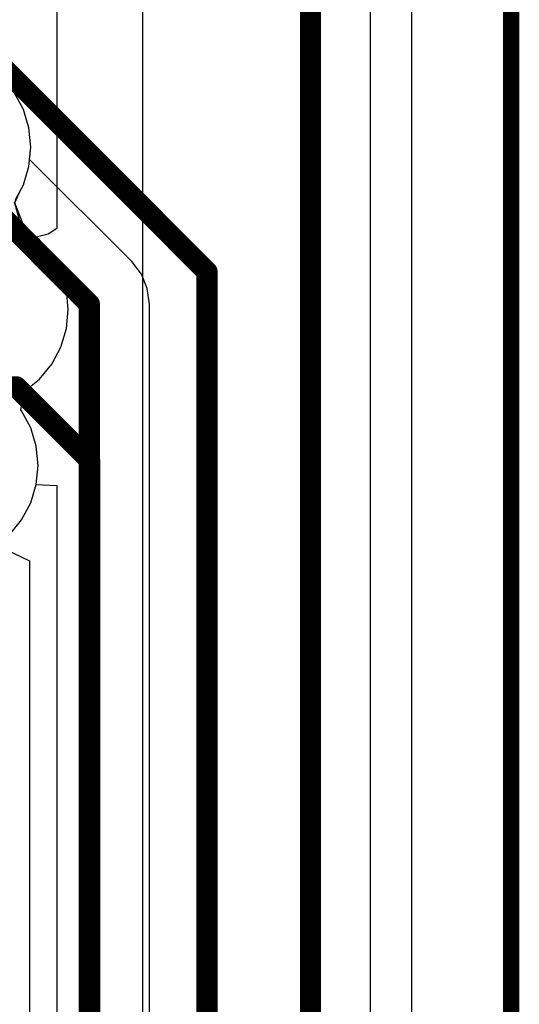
# Model space of a CAD drawing. Header units: millimetres. Extents: x 138 to 555, y 26 to 334.
# Tile 631 of 656: x 365.8 to 368.87, y 227.97 to 234.01. Entities that reach past the tile are written whole.
import ezdxf

# ---------------------------------------------------------------- set-up
doc = ezdxf.new("R2010")
doc.units = ezdxf.units.MM
for name, color, linetype in [('BottomLayer', 5, 'Continuous'), ('DrillDrawing', 1, 'Continuous'), ('KeepOutLayer', 6, 'Continuous'), ('Mechanical27', 56, 'Continuous'), ('Mechanical30', 56, 'Continuous'), ('MidLayer1', 16, 'Continuous'), ('MidLayer2', 76, 'Continuous'), ('MidLayer3', 90, 'Continuous'), ('MidLayer4', 156, 'Continuous'), ('TopLayer', 1, 'Continuous')]:
    doc.layers.add(name, color=color, linetype=linetype)

msp = doc.modelspace()

# ---------------------------------------------------------------- linework, layer by layer
at = {"layer": 'BottomLayer'}
for p, q in [((368.2087, 310.8956), (368.2087, 62.1191)), ((365.8276, 233.4569), (365.7719, 233.5611)), ((365.8619, 233.3438), (365.8276, 233.4569)), ((365.8735, 233.2262), (365.8619, 233.3438)), ((365.8661, 233.1513), (365.8735, 233.2262)), ((366.4929, 232.5245), (365.8661, 233.1513)), ((366.5514, 232.4483), (366.4929, 232.5245)), ((366.5882, 232.3595), (366.5514, 232.4483)), ((366.6007, 232.2642), (366.5882, 232.3595)), ((366.6007, 224.7339), (366.6007, 232.2642)), ((365.6644, 230.7861), (365.8644, 230.6915)), ((365.8644, 230.6915), (365.8644, 225.0796))]:
    msp.add_line(p, q, dxfattribs=at)
at = {"layer": 'BottomLayer', "const_width": 0.13}
for points in [[(365.2706, 233.2262), (366.2326, 232.2642)], [(366.2326, 224.7339), (366.2326, 232.2642)]]:
    msp.add_lwpolyline(points, dxfattribs=at)
at = {"layer": 'BottomLayer', "const_width": 0.065}
msp.add_lwpolyline([(366.2001, 232.2642, 1), (366.2651, 232.2642, 1)], format="xyb", close=True, dxfattribs=at)
msp.add_lwpolyline([(366.2001, 232.2642, 1), (366.2651, 232.2642, 1)], format="xyb", close=True, dxfattribs=at)
at = {"layer": 'DrillDrawing', "const_width": 0.1}
msp.add_lwpolyline([(368.8205, 61.5074), (368.8205, 311.5074)], dxfattribs=at)
at = {"layer": 'KeepOutLayer', "const_width": 0.1}
msp.add_lwpolyline([(368.8205, 61.5074), (368.8205, 311.5074)], dxfattribs=at)
at = {"layer": 'Mechanical27', "const_width": 0.1}
msp.add_lwpolyline([(368.8205, 61.5074), (368.8205, 311.5074)], dxfattribs=at)
at = {"layer": 'Mechanical30', "const_width": 0.1}
msp.add_lwpolyline([(368.8205, 61.5074), (368.8205, 311.5074)], dxfattribs=at)
at = {"layer": 'MidLayer1'}
for p, q in [((366.0337, 236.8912), (366.0337, 232.727)), ((365.8276, 233.4569), (365.7719, 233.5611)), ((365.8619, 233.3438), (365.8276, 233.4569)), ((365.8735, 233.2262), (365.8619, 233.3438)), ((365.8619, 233.1085), (365.8735, 233.2262)), ((365.8276, 232.9954), (365.8619, 233.1085)), ((365.7775, 232.9017), (365.8276, 232.9954)), ((365.8149, 232.7434), (365.7724, 232.8894)), ((365.835, 232.7326), (365.8149, 232.7434)), ((365.9067, 232.6737), (365.835, 232.7326)), ((366.0337, 232.727), (365.9796, 232.692)), ((365.9796, 232.692), (365.9067, 232.6737)), ((365.8725, 231.0451), (365.9068, 231.1582)), ((365.9068, 231.1582), (366.0337, 231.1518)), ((366.0337, 231.1518), (366.0338, 215.551)), ((365.8167, 230.9409), (365.8725, 231.0451)), ((365.7418, 230.8495), (365.8167, 230.9409))]:
    msp.add_line(p, q, dxfattribs=at)
at = {"layer": 'MidLayer2'}
for p, q in [((368.2087, 310.8956), (368.2087, 62.1191)), ((365.8276, 233.4569), (365.7719, 233.5611)), ((365.8619, 233.3438), (365.8276, 233.4569)), ((365.8735, 233.2262), (365.8619, 233.3438)), ((365.8619, 233.1085), (365.8735, 233.2262)), ((365.8276, 232.9954), (365.8619, 233.1085)), ((365.7745, 232.8846), (365.8099, 232.9624)), ((365.8099, 232.9624), (365.8276, 232.9954)), ((365.835, 232.7326), (365.7745, 232.8846)), ((365.8597, 232.7124), (365.835, 232.7326)), ((365.9263, 232.6577), (365.8597, 232.7124)), ((366.0013, 232.5663), (365.9263, 232.6577)), ((366.057, 232.4621), (366.0013, 232.5663)), ((366.0913, 232.349), (366.057, 232.4621)), ((366.1029, 232.2313), (366.0913, 232.349)), ((366.0913, 232.1137), (366.1029, 232.2313)), ((366.057, 232.0006), (366.0913, 232.1137)), ((366.0013, 231.8964), (366.057, 232.0006)), ((365.9263, 231.805), (366.0013, 231.8964)), ((365.835, 231.73), (365.9263, 231.805)), ((365.8123, 231.6162), (365.835, 231.73)), ((365.8167, 231.6108), (365.8123, 231.6162)), ((365.8725, 231.5066), (365.8167, 231.6108)), ((365.9068, 231.3935), (365.8725, 231.5066)), ((365.9183, 231.2759), (365.9068, 231.3935)), ((365.9068, 231.1582), (365.9183, 231.2759)), ((365.8725, 231.0451), (365.9068, 231.1582)), ((365.8167, 230.9409), (365.8725, 231.0451)), ((365.7418, 230.8495), (365.8167, 230.9409))]:
    msp.add_line(p, q, dxfattribs=at)
at = {"layer": 'MidLayer3'}
for p, q in [((368.2087, 310.8956), (368.2087, 62.1191)), ((365.8276, 233.4569), (365.7719, 233.5611)), ((365.8619, 233.3438), (365.8276, 233.4569)), ((365.8735, 233.2262), (365.8619, 233.3438)), ((365.8619, 233.1085), (365.8735, 233.2262)), ((365.8276, 232.9954), (365.8619, 233.1085)), ((365.7775, 232.9017), (365.8276, 232.9954)), ((365.8149, 232.7434), (365.7724, 232.8894)), ((365.835, 232.7326), (365.8149, 232.7434)), ((365.9263, 232.6577), (365.835, 232.7326)), ((366.0013, 232.5663), (365.9263, 232.6577)), ((366.057, 232.4621), (366.0013, 232.5663)), ((366.0913, 232.349), (366.057, 232.4621)), ((366.1029, 232.2313), (366.0913, 232.349)), ((366.0913, 232.1137), (366.1029, 232.2313)), ((366.057, 232.0006), (366.0913, 232.1137)), ((366.0013, 231.8964), (366.057, 232.0006)), ((365.9263, 231.805), (366.0013, 231.8964)), ((365.835, 231.73), (365.9263, 231.805)), ((365.8123, 231.6162), (365.835, 231.73)), ((365.8167, 231.6108), (365.8123, 231.6162)), ((365.8725, 231.5066), (365.8167, 231.6108)), ((365.9068, 231.3935), (365.8725, 231.5066)), ((365.9183, 231.2759), (365.9068, 231.3935)), ((365.9068, 231.1582), (365.9183, 231.2759)), ((365.8725, 231.0451), (365.9068, 231.1582)), ((365.8167, 230.9409), (365.8725, 231.0451)), ((365.7418, 230.8495), (365.8167, 230.9409))]:
    msp.add_line(p, q, dxfattribs=at)
at = {"layer": 'MidLayer4'}
for p, q in [((366.5576, 238.2185), (366.5576, 214.9377)), ((365.8276, 233.4569), (365.7719, 233.5611)), ((365.8619, 233.3438), (365.8276, 233.4569)), ((365.8735, 233.2262), (365.8619, 233.3438)), ((365.8619, 233.1085), (365.8735, 233.2262)), ((365.8276, 232.9954), (365.8619, 233.1085)), ((365.7775, 232.9017), (365.8276, 232.9954)), ((365.8149, 232.7434), (365.7724, 232.8894)), ((365.835, 232.7326), (365.8149, 232.7434)), ((365.9263, 232.6577), (365.835, 232.7326)), ((366.0013, 232.5663), (365.9263, 232.6577)), ((366.057, 232.4621), (366.0013, 232.5663)), ((366.0913, 232.349), (366.057, 232.4621)), ((366.1029, 232.2313), (366.0913, 232.349)), ((366.0913, 232.1137), (366.1029, 232.2313)), ((366.057, 232.0006), (366.0913, 232.1137)), ((366.0013, 231.8964), (366.057, 232.0006)), ((365.9263, 231.805), (366.0013, 231.8964)), ((365.835, 231.73), (365.9263, 231.805)), ((365.8123, 231.6162), (365.835, 231.73)), ((365.8167, 231.6108), (365.8123, 231.6162)), ((365.8725, 231.5066), (365.8167, 231.6108)), ((365.9068, 231.3935), (365.8725, 231.5066)), ((365.9183, 231.2759), (365.9068, 231.3935)), ((365.9068, 231.1582), (365.9183, 231.2759)), ((365.8725, 231.0451), (365.9068, 231.1582)), ((365.8167, 230.9409), (365.8725, 231.0451)), ((365.7418, 230.8495), (365.8167, 230.9409))]:
    msp.add_line(p, q, dxfattribs=at)
at = {"layer": 'TopLayer'}
for p, q in [((368.2087, 310.8956), (368.2087, 62.1191)), ((367.9577, 213.9189), (367.9577, 236.2063))]:
    msp.add_line(p, q, dxfattribs=at)
at = {"layer": 'TopLayer', "const_width": 0.13}
for points in [[(367.5895, 213.9189), (367.5895, 236.2063)], [(365.6596, 233.7574), (366.9545, 232.4625)], [(366.9545, 227.5485), (366.9545, 232.4625)], [(363.6905, 231.7574), (365.7836, 231.7574)], [(365.7836, 231.7574), (366.2341, 231.3069)], [(366.2341, 227.2574), (366.2341, 231.3069)]]:
    msp.add_lwpolyline(points, dxfattribs=at)
at = {"layer": 'TopLayer', "const_width": 0.065}
for points in [[(366.922, 232.4625, 1), (366.9869, 232.4625, 1)], [(366.922, 232.4625, 1), (366.9869, 232.4625, 1)], [(365.7511, 231.7574, 1), (365.8161, 231.7574, 1)], [(365.7511, 231.7574, 1), (365.8161, 231.7574, 1)], [(366.2016, 231.3069, 1), (366.2666, 231.3069, 1)], [(366.2016, 231.3069, 1), (366.2666, 231.3069, 1)]]:
    msp.add_lwpolyline(points, format="xyb", close=True, dxfattribs=at)

doc.saveas('drawing.dxf')
